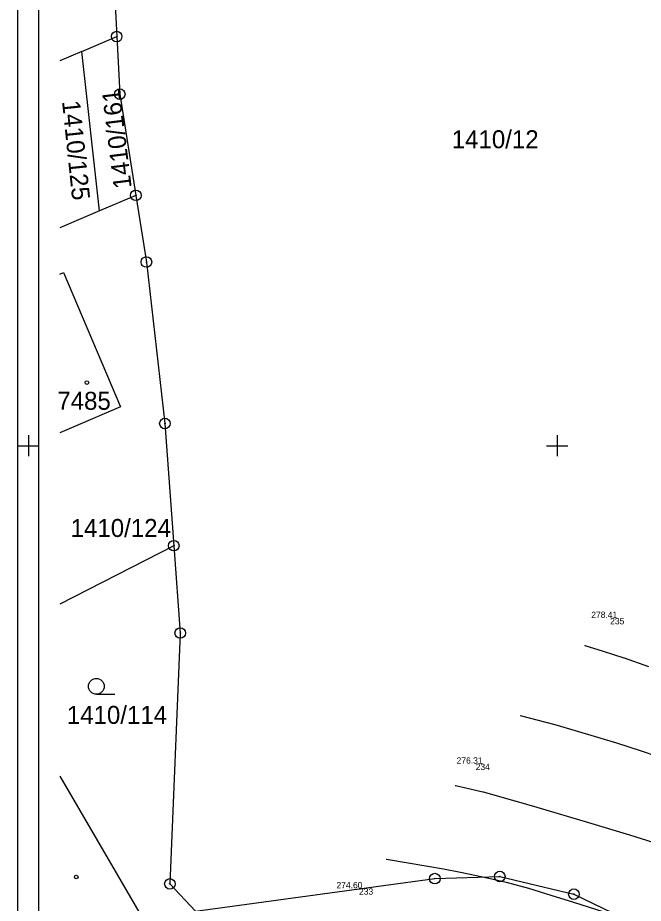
# Model space of a CAD drawing. Extents: x -771260 to -770828, y -1053564 to -1052811.
# Drawn here: x -771251 to -771191.9, y -1053143.2 to -1053059.6 of the extents above; entities that cross this region are included whole.
import ezdxf

# ---------------------------------------------------------------- set-up
doc = ezdxf.new("R2010")
doc.units = 0
for name, color, linetype in [('14_8_2023_krizky', 7, 'Continuous'), ('25_3_2019_krizky_JTSK', 7, 'Continuous'), ('25_3_2019_ram_ggs', 7, 'Continuous'), ('25_3_2019_vrstevnice_interval_po_1m', 7, 'Continuous'), ('25_3_2019_zamereny_bod', 7, 'Continuous'), ('25_3_2019_zamereny_bod_cislo', 7, 'Continuous'), ('25_3_2019_zamereny_bod_vyska', 7, 'Continuous'), ('Default', 7, 'Continuous'), ('DKM_Hranice parcel', 7, 'Continuous'), ('DKM_Parcelní čísla', 7, 'Continuous'), ('DKM_Značky bodu BP', 7, 'Continuous'), ('DKM_Značky budov', 7, 'Continuous'), ('DKM_Značky kultur', 7, 'Continuous')]:
    doc.layers.add(name, color=color, linetype=linetype)

# ---------------------------------------------------------------- blocks, each defined once
blk = doc.blocks.new('POINT_DISPLAY')
at = {"layer": 'Default'}
blk.add_line((0, 0), (0, 0), dxfattribs=at)
blk = doc.blocks.new('KRIZEK')
at = {"layer": '25_3_2019_krizky_JTSK'}
for p, q in [((0, 10), (0, -10)), ((-10, 0), (10, 0))]:
    blk.add_line(p, q, dxfattribs=at)

msp = doc.modelspace()

# ---------------------------------------------------------------- linework, layer by layer
at = {"layer": '25_3_2019_ram_ggs'}
for points in [[(-771251.022, -1053563.673), (-771251.022, -1052969.173), (-770830.522, -1052969.173), (-770830.522, -1053563.673)], [(-771249.022, -1053561.673), (-771249.022, -1052971.173), (-770832.522, -1052971.173), (-770832.522, -1053561.673)]]:
    msp.add_lwpolyline(points, close=True, dxfattribs=at)
at = {"layer": '25_3_2019_vrstevnice_interval_po_1m'}
for points in [[(-771197.39, -1053118.862), (-771197.39, -1053118.862)], [(-771197.39, -1053118.862), (-771197.378, -1053118.866), (-771195.644, -1053119.405), (-771193.69, -1053120.046), (-771193.676, -1053120.05), (-771191.356, -1053120.854)], [(-771195.644, -1053119.405), (-771195.644, -1053119.405)], [(-771193.676, -1053120.05), (-771193.676, -1053120.05)], [(-771203.513, -1053125.492), (-771203.513, -1053125.492)], [(-771203.513, -1053125.492), (-771203.501, -1053125.495), (-771200.235, -1053126.357), (-771198.3, -1053126.902), (-771195.871, -1053127.623), (-771194.403, -1053128.076), (-771192.153, -1053128.801), (-771190.481, -1053129.358)], [(-771200.235, -1053126.357), (-771200.235, -1053126.357)], [(-771198.3, -1053126.902), (-771198.3, -1053126.902)], [(-771195.871, -1053127.623), (-771195.871, -1053127.623)], [(-771194.403, -1053128.076), (-771194.403, -1053128.076)], [(-771192.153, -1053128.801), (-771192.153, -1053128.801)], [(-771209.642, -1053132.099), (-771209.642, -1053132.099)], [(-771209.642, -1053132.099), (-771209.629, -1053132.101), (-771208.51, -1053132.352), (-771207.02, -1053132.719), (-771207.009, -1053132.722), (-771204.903, -1053133.3), (-771203.924, -1053133.589), (-771203.883, -1053133.601), (-771201.909, -1053134.161), (-771197.052, -1053135.594), (-771193.152, -1053136.774), (-771189.24, -1053137.991), (-771187.288, -1053138.622), (-771187.274, -1053138.627), (-771184.971, -1053139.384), (-771182.658, -1053140.168), (-771181.591, -1053140.542), (-771180.339, -1053140.968), (-771178.014, -1053141.786), (-771176.495, -1053142.335), (-771173.356, -1053143.447)], [(-771208.51, -1053132.352), (-771208.51, -1053132.352)], [(-771207.009, -1053132.722), (-771207.009, -1053132.722)], [(-771204.903, -1053133.3), (-771204.903, -1053133.3)], [(-771203.883, -1053133.601), (-771203.883, -1053133.601)], [(-771201.909, -1053134.161), (-771201.909, -1053134.161)], [(-771197.052, -1053135.594), (-771197.052, -1053135.594)], [(-771193.152, -1053136.774), (-771193.152, -1053136.774)], [(-771216.159, -1053139.057), (-771216.159, -1053139.057)], [(-771216.159, -1053139.057), (-771216.146, -1053139.059), (-771212.237, -1053139.733), (-771210.762, -1053140), (-771209.145, -1053140.309), (-771207.8, -1053140.579), (-771206.18, -1053140.932), (-771204.825, -1053141.25), (-771204.814, -1053141.253), (-771202.71, -1053141.823), (-771200.589, -1053142.46), (-771198.459, -1053143.131), (-771193.008, -1053144.884)], [(-771212.237, -1053139.733), (-771212.237, -1053139.733)], [(-771210.762, -1053140), (-771210.762, -1053140)], [(-771209.145, -1053140.309), (-771209.145, -1053140.309)], [(-771207.8, -1053140.579), (-771207.8, -1053140.579)], [(-771206.18, -1053140.932), (-771206.18, -1053140.932)], [(-771204.814, -1053141.253), (-771204.814, -1053141.253)], [(-771202.71, -1053141.823), (-771202.71, -1053141.823)], [(-771200.589, -1053142.46), (-771200.589, -1053142.46)], [(-771198.459, -1053143.131), (-771198.459, -1053143.131)]]:
    msp.add_lwpolyline(points, dxfattribs=at)
at = {"layer": 'DKM_Hranice parcel'}
for p, q in [((-771244.96, -1053062.75), (-771241.66, -1053061.34)), ((-771244.96, -1053062.75), (-771247.022, -1053063.633)), ((-771243.3, -1053077.82), (-771244.96, -1053062.75)), ((-771239.85, -1053076.34), (-771243.3, -1053077.82)), ((-771243.3, -1053077.82), (-771247.022, -1053079.412)), ((-771236.26, -1053109.45), (-771247.022, -1053114.987))]:
    msp.add_line(p, q, dxfattribs=at)
for points in [[(-771237.34, -1053030.32), (-771239.69, -1053039.91), (-771241.94, -1053055.94), (-771241.66, -1053061.34)], [(-771241.66, -1053061.34), (-771241.37, -1053066.78), (-771239.85, -1053076.34)], [(-771239.85, -1053076.34), (-771238.85, -1053082.64), (-771237.1, -1053097.9), (-771236.26, -1053109.45)], [(-771234.22, -1053144), (-771211.57, -1053140.91), (-771205.43, -1053140.71), (-771198.42, -1053142.38), (-771188.44, -1053147.21), (-771182.18, -1053149.49), (-771178.16, -1053150.12), (-771175.05, -1053149.44), (-771174.13, -1053144.96), (-771173.57, -1053136.47), (-771171.38, -1053112.57), (-771169.97, -1053090.2), (-771169.61, -1053079.22)], [(-771247.022, -1053083.778), (-771246.7, -1053083.64), (-771241.29, -1053096.33), (-771247.022, -1053098.778)], [(-771236.26, -1053109.45), (-771235.65, -1053117.7), (-771236.63, -1053141.41), (-771234.22, -1053144)], [(-771247.022, -1053131.224), (-771238.01, -1053146.7), (-771246.49, -1053151.6)]]:
    msp.add_lwpolyline(points, dxfattribs=at)
at = {"layer": 'DKM_Značky bodu BP'}
for centre, radius in [((-771241.66, -1053061.34), 0.5), ((-771241.66, -1053061.34), 0.0303), ((-771241.37, -1053066.78), 0.5), ((-771241.37, -1053066.78), 0.0303), ((-771239.85, -1053076.34), 0.5), ((-771239.85, -1053076.34), 0.0303), ((-771238.85, -1053082.64), 0.5), ((-771238.85, -1053082.64), 0.0303), ((-771237.1, -1053097.9), 0.5), ((-771237.1, -1053097.9), 0.0303), ((-771236.26, -1053109.45), 0.5), ((-771236.26, -1053109.45), 0.0303), ((-771235.65, -1053117.7), 0.5), ((-771235.65, -1053117.7), 0.0303), ((-771211.57, -1053140.91), 0.5), ((-771211.57, -1053140.91), 0.0303), ((-771205.43, -1053140.71), 0.5), ((-771205.43, -1053140.71), 0.0303), ((-771236.63, -1053141.41), 0.5), ((-771236.63, -1053141.41), 0.0303), ((-771198.42, -1053142.38), 0.5), ((-771198.42, -1053142.38), 0.0303)]:
    msp.add_circle(centre, radius, dxfattribs=at)
at = {"layer": 'DKM_Značky budov'}
for centre in [(-771244.477, -1053094.039), (-771245.487, -1053140.759)]:
    msp.add_circle(centre, 0.175, dxfattribs=at)
at = {"layer": 'DKM_Značky kultur'}
msp.add_line((-771243.583, -1053123.49), (-771241.833, -1053123.49), dxfattribs=at)
msp.add_circle((-771243.583, -1053122.74), 0.75, dxfattribs=at)

# ---------------------------------------------------------------- block references
at = {"layer": '14_8_2023_krizky', "xscale": 0.1, "yscale": 0.10000000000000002}
for p in [(-771250, -1053100), (-771200, -1053100)]:
    msp.add_blockref('KRIZEK', p, dxfattribs=at)
at = {"layer": '25_3_2019_zamereny_bod', "xscale": 0.1, "yscale": 0.10000000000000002}
for p in [(-771194.988, -1053116.278), (-771207.707, -1053130.049), (-771218.74, -1053141.829)]:
    msp.add_blockref('POINT_DISPLAY', p, dxfattribs=at)

# ---------------------------------------------------------------- texts
at = {"layer": '25_3_2019_zamereny_bod_cislo'}
for s, p in [('235', (-771194.988, -1053116.878)), ('234', (-771207.707, -1053130.649)), ('233', (-771218.74, -1053142.429))]:
    msp.add_text(s, height=0.6, dxfattribs=at).set_placement(p)
at = {"layer": '25_3_2019_zamereny_bod_vyska'}
for s, p in [('278.41 ', (-771196.773, -1053116.278)), ('276.31 ', (-771209.509, -1053130.049)), ('274.60 ', (-771220.873, -1053141.829))]:
    msp.add_text(s, height=0.6, dxfattribs=at).set_placement(p)
at = {"layer": 'DKM_Parcelní čísla'}
for s, rotation, p in [('1410/161', 97, (-771240.236, -1053075.606)), ('1410/125', 275.92818, (-771246.832, -1053067.449))]:
    msp.add_text(s, height=1.7, rotation=rotation, dxfattribs=at).set_placement(p)
for s, p in [('1410/12', (-771209.97, -1053071.89)), ('7485', (-771247.274, -1053096.607)), ('1410/124', (-771246.014, -1053108.624)), ('1410/114', (-771246.376, -1053126.285))]:
    msp.add_text(s, height=1.7, dxfattribs=at).set_placement(p)

doc.saveas('drawing.dxf')
